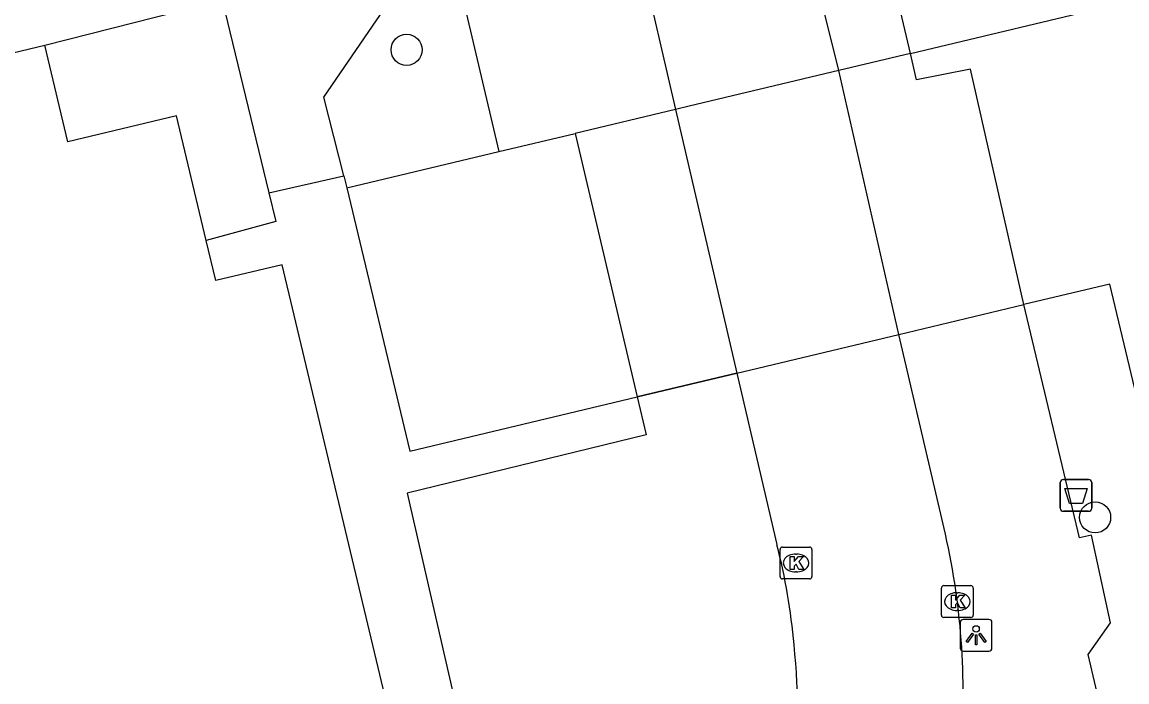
# Model space of a CAD drawing. Extents: x 158038 to 159242, y 380133 to 381214.
# Drawn here: x 158632.96 to 158667.66, y 381117.69 to 381138.41 of the extents above; entities that cross this region are included whole.
import ezdxf

# ---------------------------------------------------------------- set-up
doc = ezdxf.new("R2010")
doc.units = 0
for name, color, linetype in [('IMGEO_Afvalbak', 7, 'Continuous'), ('IMGEO_Boom', 7, 'Continuous'), ('IMGEO_Erf', 7, 'Continuous'), ('IMGEO_Fietspad_open', 7, 'Continuous'), ('IMGEO_Groenvoorziening', 7, 'Continuous'), ('IMGEO_Kolk', 7, 'Continuous'), ('IMGEO_Lichtpunt', 7, 'Continuous'), ('IMGEO_Pand', 7, 'Continuous'), ('IMGEO_Pand_overbouw', 7, 'Continuous'), ('IMGEO_Voetpad_open', 7, 'Continuous')]:
    doc.layers.add(name, color=color, linetype=linetype)

msp = doc.modelspace()

# ---------------------------------------------------------------- linework, layer by layer
at = {"layer": 'IMGEO_Afvalbak'}
for p, q in [((158665.661, 381124.048), (158666.451, 381124.048)), ((158666.451, 381124.048), (158665.661, 381124.048)), ((158665.561, 381123.148), (158665.561, 381123.948)), ((158665.561, 381123.948), (158665.561, 381123.148)), ((158666.551, 381123.948), (158666.551, 381123.148)), ((158666.551, 381123.148), (158666.551, 381123.948)), ((158666.451, 381123.048), (158665.661, 381123.048)), ((158665.661, 381123.048), (158666.451, 381123.048))]:
    msp.add_line(p, q, dxfattribs=at)
msp.add_lwpolyline([(158665.704, 381123.762), (158666.408, 381123.762), (158666.259, 381123.292), (158665.853, 381123.292), (158665.704, 381123.762)], dxfattribs=at)
for centre, start, end in [((158665.661, 381123.948), 90, 180), ((158665.661, 381123.948), 90, 180), ((158666.451, 381123.948), 0, 90), ((158666.451, 381123.948), 360, 90), ((158665.661, 381123.148), 180, 270), ((158665.661, 381123.148), 180, 270), ((158666.451, 381123.148), 270, 0), ((158666.451, 381123.148), 270, 0)]:
    msp.add_arc(centre, 0.1, start, end, dxfattribs=at)
at = {"layer": 'IMGEO_Boom'}
for centre in [(158645.032, 381137.536), (158666.657, 381122.858)]:
    msp.add_circle(centre, 0.489, dxfattribs=at)
at = {"layer": 'IMGEO_Erf'}
msp.add_lwpolyline([(158640.707, 381133.047), (158640.926, 381132.147), (158638.737, 381131.547)], dxfattribs=at)
at = {"layer": 'IMGEO_Fietspad_open'}
for points in [[(158661.957, 381122.333), (158660.489, 381128.602), (158658.611, 381136.885), (158657.331, 381142.034), (158657.282, 381142.399), (158656.67, 381144.964), (158655.032, 381151.831), (158654.35, 381154.692), (158653.459, 381158.427)], [(158652.167, 381141.311), (158652.355, 381140.507), (158653.482, 381135.663), (158655.403, 381127.39)], [(158655.403, 381127.39), (158656.665, 381122.001)]]:
    msp.add_lwpolyline(points, dxfattribs=at)
for centre, radius, start, end in [((158639.727, 381117.327), 22.787, 354.6408, 12.6899), ((158637.564, 381117.118), 19.715, 5.0709, 14.3387), ((158635.964, 381116.636), 21.354, 340.553, 5.9818)]:
    msp.add_arc(centre, radius, start, end, dxfattribs=at)
at = {"layer": 'IMGEO_Groenvoorziening'}
for points in [[(158646.695, 381139.602), (158647.93, 381134.34)], [(158643.063, 381133.582), (158643.16, 381133.203)], [(158655.403, 381127.39), (158652.278, 381126.645)], [(158652.278, 381126.645), (158652.56, 381125.45), (158645.048, 381123.62), (158648.716, 381107.638), (158646.199, 381107.111), (158648.16, 381098.984), (158649.956, 381099.453), (158650.797, 381096.127)]]:
    msp.add_lwpolyline(points, dxfattribs=at)
at = {"layer": 'IMGEO_Kolk'}
for p, q in [((158656.838, 381121.925), (158657.69, 381121.925)), ((158656.763, 381120.999), (158656.763, 381121.851)), ((158657.251, 381121.705), (158657.276, 381121.705)), ((158657.764, 381121.851), (158657.764, 381120.999)), ((158657.69, 381120.925), (158656.838, 381120.925)), ((158657.274, 381121.145), (158657.249, 381121.145)), ((158661.83, 381119.788), (158661.83, 381120.64)), ((158661.905, 381120.714), (158662.757, 381120.714)), ((158662.318, 381120.494), (158662.343, 381120.494)), ((158662.831, 381120.64), (158662.831, 381119.788)), ((158662.341, 381119.934), (158662.316, 381119.934)), ((158662.757, 381119.714), (158661.905, 381119.714))]:
    msp.add_line(p, q, dxfattribs=at)
for points in [[(158656.838, 381121.925), (158657.69, 381121.925)], [(158656.763, 381120.999), (158656.763, 381121.851)], [(158657.084, 381121.625), (158657.207, 381121.625), (158657.207, 381121.474), (158657.337, 381121.625), (158657.501, 381121.625), (158657.355, 381121.474), (158657.508, 381121.225), (158657.356, 381121.225), (158657.271, 381121.389), (158657.207, 381121.322), (158657.207, 381121.225), (158657.084, 381121.225), (158657.084, 381121.625)], [(158657.764, 381121.851), (158657.764, 381120.999)], [(158657.69, 381120.925), (158656.838, 381120.925)], [(158661.83, 381119.788), (158661.83, 381120.64)], [(158661.905, 381120.714), (158662.757, 381120.714)], [(158662.831, 381120.64), (158662.831, 381119.788)], [(158662.151, 381120.414), (158662.274, 381120.414), (158662.274, 381120.263), (158662.404, 381120.414), (158662.568, 381120.414), (158662.422, 381120.263), (158662.575, 381120.014), (158662.423, 381120.014), (158662.338, 381120.178), (158662.274, 381120.111), (158662.274, 381120.014), (158662.151, 381120.014), (158662.151, 381120.414)], [(158662.757, 381119.714), (158661.905, 381119.714)]]:
    msp.add_lwpolyline(points, dxfattribs=at)
for centre, start, end in [((158656.84, 381121.849), 91.552, 178.448), ((158656.84, 381121.849), 91.552, 178.448), ((158657.688, 381121.849), 1.552, 88.448), ((158657.688, 381121.849), 1.552, 88.448), ((158656.84, 381121.001), 181.552, 268.448), ((158656.84, 381121.001), 181.552, 268.448), ((158657.688, 381121.001), 271.552, 358.448), ((158657.688, 381121.001), 271.552, 358.448), ((158661.907, 381120.638), 91.552, 178.448), ((158661.907, 381120.638), 91.552, 178.448), ((158662.755, 381120.638), 1.552, 88.448), ((158662.755, 381120.638), 1.552, 88.448), ((158661.907, 381119.79), 181.552, 268.448), ((158661.907, 381119.79), 181.552, 268.448), ((158662.755, 381119.79), 271.552, 358.448), ((158662.755, 381119.79), 271.552, 358.448)]:
    msp.add_arc(centre, 0.0765, start, end, dxfattribs=at)
for centre, major_axis, ratio, start_param, end_param in [((158657.25, 381121.425), (-0.387, 0.002), 0.722429, 4.712389, 7.853982), ((158657.275, 381121.425), (-0.39, 0.002), 0.717154, 1.570796, 4.712389), ((158662.317, 381120.214), (-0.387, 0.002), 0.722429, 4.712389, 7.853982), ((158662.342, 381120.214), (-0.39, 0.002), 0.717154, 1.570796, 4.712389)]:
    msp.add_ellipse(centre, major_axis=major_axis, ratio=ratio, start_param=start_param, end_param=end_param, dxfattribs=at)
at = {"layer": 'IMGEO_Lichtpunt'}
for p, q in [((158662.421, 381119.559), (158662.421, 381118.752)), ((158662.421, 381119.559), (158662.421, 381118.752)), ((158663.323, 381119.654), (158662.515, 381119.654)), ((158663.323, 381119.654), (158662.515, 381119.654)), ((158663.417, 381118.752), (158663.417, 381119.559)), ((158663.417, 381118.752), (158663.417, 381119.559)), ((158662.515, 381118.658), (158663.323, 381118.658)), ((158662.515, 381118.658), (158663.323, 381118.658))]:
    msp.add_line(p, q, dxfattribs=at)
for points in [[(158662.795, 381119.223), (158662.834, 381119.195), (158662.646, 381118.933), (158662.608, 381118.96), (158662.795, 381119.223)], [(158662.897, 381119.175), (158662.944, 381119.175), (158662.944, 381118.853), (158662.897, 381118.853), (158662.897, 381119.175)], [(158663.007, 381119.195), (158663.045, 381119.222), (158663.232, 381118.96), (158663.193, 381118.932), (158663.007, 381119.195)]]:
    msp.add_lwpolyline(points, dxfattribs=at)
msp.add_circle((158662.92, 381119.357), 0.0994, dxfattribs=at)
for centre, start, end in [((158662.515, 381119.559), 90, 180), ((158662.515, 381119.559), 90, 180), ((158663.323, 381119.559), 0, 90), ((158663.323, 381119.559), 0, 90), ((158662.515, 381118.752), 180, 270), ((158662.515, 381118.752), 180, 270), ((158663.323, 381118.752), 270, 0), ((158663.323, 381118.752), 270, 360)]:
    msp.add_arc(centre, 0.0946, start, end, dxfattribs=at)
at = {"layer": 'IMGEO_Pand'}
for points in [[(158660.861, 381137.422), (158667.524, 381139.01)], [(158620.964, 381131.495), (158626.588, 381132.836), (158625.876, 381135.822), (158633.67, 381137.679)], [(158638.737, 381131.547), (158637.803, 381135.465), (158634.392, 381134.652), (158633.67, 381137.679)], [(158664.424, 381129.54), (158662.749, 381136.934), (158661.048, 381136.599), (158660.861, 381137.422)], [(158647.93, 381134.34), (158650.326, 381134.911), (158652.278, 381126.645)], [(158643.16, 381133.203), (158647.93, 381134.34)], [(158643.16, 381133.203), (158645.129, 381124.941), (158652.278, 381126.645)], [(158649.46, 381095.809), (158643.08, 381094.288), (158642.351, 381097.35), (158646.294, 381098.289), (158643.793, 381108.782), (158646.229, 381109.362), (158641.122, 381130.79), (158639.036, 381130.293), (158638.737, 381131.547)], [(158665.203, 381099.561), (158670.307, 381100.778), (158671.265, 381096.758), (158674.689, 381097.574), (158682.089, 381099.338), (158679.469, 381110.332), (158686.935, 381112.111), (158682.717, 381129.81), (158675.196, 381128.017), (158675.11, 381128.381), (158667.954, 381126.675), (158667.119, 381130.182), (158664.424, 381129.54)]]:
    msp.add_lwpolyline(points, dxfattribs=at)
at = {"layer": 'IMGEO_Pand_overbouw'}
msp.add_lwpolyline([(158652.278, 381126.645), (158655.403, 381127.39), (158655.84, 381127.494), (158660.489, 381128.602), (158664.424, 381129.54), (158662.749, 381136.934), (158661.048, 381136.599), (158660.861, 381137.422), (158658.611, 381136.885), (158653.912, 381135.766), (158653.482, 381135.663), (158650.326, 381134.911)], close=True, dxfattribs=at)
at = {"layer": 'IMGEO_Voetpad_open'}
for points in [[(158643.063, 381133.582), (158642.432, 381136.055), (158645.488, 381140.519), (158646.453, 381140.733), (158646.597, 381140.39)], [(158660.861, 381137.422), (158660.209, 381140.18)], [(158633.67, 381137.679), (158639.239, 381139.095), (158640.707, 381133.047)], [(158640.707, 381133.047), (158643.063, 381133.582)], [(158665.203, 381099.561), (158665.264, 381101.197), (158663.903, 381102.051), (158663.525, 381103.55), (158664.506, 381105.072), (158666.898, 381105.662), (158664.817, 381114.595), (158667.246, 381115.177), (158666.683, 381117.527), (158666.437, 381118.553), (158667.138, 381119.545), (158666.549, 381122.304), (158666.166, 381122.211), (158664.424, 381129.54)]]:
    msp.add_lwpolyline(points, dxfattribs=at)

doc.saveas('drawing.dxf')
